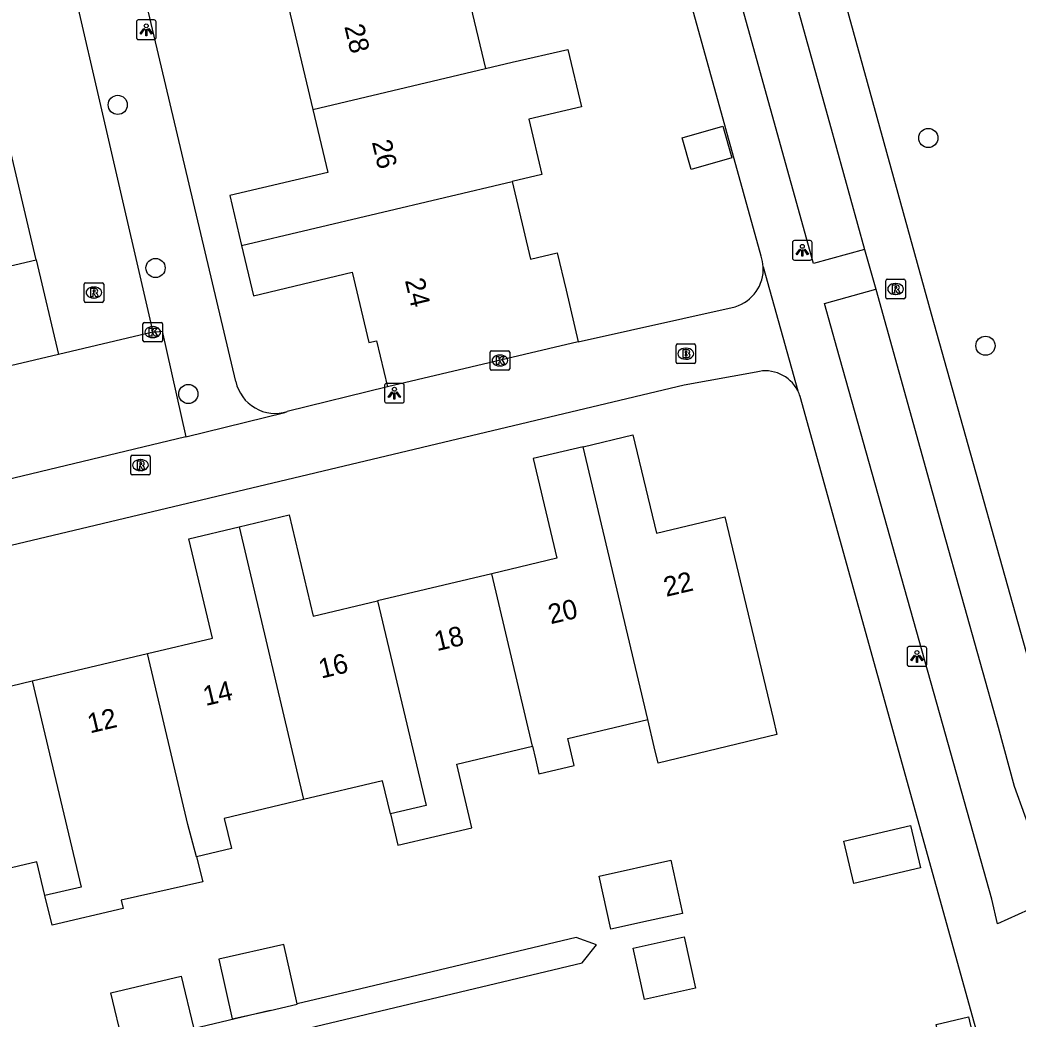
# Model space of a CAD drawing. Extents: x 158038 to 159242, y 380133 to 381214.
# Drawn here: x 159043.4 to 159094.3, y 380785.8 to 380836.7 of the extents above; entities that cross this region are included whole.
import ezdxf

# ---------------------------------------------------------------- set-up
doc = ezdxf.new("R2010")
doc.units = 0
for name, color, linetype in [('IMGEO_Boom', 7, 'Continuous'), ('IMGEO_Brandkraan', 7, 'Continuous'), ('IMGEO_Erf', 7, 'Continuous'), ('IMGEO_Fietspad_open', 7, 'Continuous'), ('IMGEO_Kolk', 7, 'Continuous'), ('IMGEO_Lichtpunt', 7, 'Continuous'), ('IMGEO_Pand', 7, 'Continuous'), ('IMGEO_Pand_nummerreeks', 7, 'Continuous'), ('IMGEO_Rijbaan_lokaal_open', 7, 'Continuous'), ('IMGEO_Rioolput', 7, 'Continuous'), ('IMGEO_Voetpad_open', 7, 'Continuous')]:
    doc.layers.add(name, color=color, linetype=linetype)

msp = doc.modelspace()

# ---------------------------------------------------------------- linework, layer by layer
at = {"layer": 'IMGEO_Boom'}
for centre in [(159048.386, 380832.394), (159089.733, 380830.707), (159050.313, 380824.074), (159092.649, 380820.107), (159051.989, 380817.646)]:
    msp.add_circle(centre, 0.489, dxfattribs=at)
at = {"layer": 'IMGEO_Brandkraan'}
for p, q in [((159076.864, 380819.274), (159076.864, 380820.126)), ((159076.939, 380820.2), (159077.791, 380820.2)), ((159077.352, 380819.98), (159077.377, 380819.98)), ((159077.865, 380820.126), (159077.865, 380819.274)), ((159077.375, 380819.42), (159077.35, 380819.42)), ((159077.791, 380819.2), (159076.939, 380819.2))]:
    msp.add_line(p, q, dxfattribs=at)
for points in [[(159076.864, 380819.274), (159076.864, 380820.126)], [(159076.939, 380820.2), (159077.791, 380820.2)], [(159077.212, 380819.9), (159077.212, 380819.5), (159077.425, 380819.5)], [(159077.443, 380819.9), (159077.212, 380819.9)], [(159077.391, 380819.819), (159077.337, 380819.819), (159077.337, 380819.743)], [(159077.337, 380819.743), (159077.39, 380819.743)], [(159077.865, 380820.126), (159077.865, 380819.274)], [(159077.399, 380819.667), (159077.337, 380819.667), (159077.337, 380819.586)], [(159077.337, 380819.586), (159077.399, 380819.586)], [(159077.791, 380819.2), (159076.939, 380819.2)]]:
    msp.add_lwpolyline(points, dxfattribs=at)
for centre, radius, start, end in [((159076.941, 380820.124), 0.0765, 91.552, 178.448), ((159076.941, 380820.124), 0.0765, 91.552, 178.448), ((159077.392, 380819.781), 0.0379, 267.8285, 90.9355), ((159077.447, 380819.755), 0.145, 59.4692, 91.5367), ((159077.472, 380819.802), 0.0922, 285.5137, 58.1501), ((159077.789, 380820.124), 0.0765, 1.552, 88.448), ((159077.789, 380820.124), 0.0765, 1.552, 88.448), ((159076.941, 380819.276), 0.0765, 181.552, 268.448), ((159076.941, 380819.276), 0.0765, 181.552, 268.448), ((159077.4, 380819.626), 0.0404, 269.8759, 90.5077), ((159077.431, 380819.751), 0.251, 268.6676, 293.5347), ((159077.477, 380819.61), 0.105, 301.3115, 78.989), ((159077.789, 380819.276), 0.0765, 271.552, 358.448), ((159077.789, 380819.276), 0.0765, 271.552, 358.448)]:
    msp.add_arc(centre, radius, start, end, dxfattribs=at)
for centre, major_axis, ratio, start_param, end_param in [((159077.351, 380819.7), (-0.387, 0.002), 0.722429, 4.712389, 7.853982), ((159077.376, 380819.7), (-0.39, 0.002), 0.717154, 1.570796, 4.712389)]:
    msp.add_ellipse(centre, major_axis=major_axis, ratio=ratio, start_param=start_param, end_param=end_param, dxfattribs=at)
at = {"layer": 'IMGEO_Erf'}
for points in [[(159021.613, 380766.21), (159019.325, 380776.056), (159038.521, 380780.628), (159052.243, 380783.895), (159072.079, 380788.619), (159072.81, 380789.546), (159071.771, 380789.912), (159060.787, 380787.296), (159057.543, 380786.523)], [(159056.159, 380786.194), (159025.237, 380778.83), (159018.947, 380777.332), (159016.941, 380785.756)]]:
    msp.add_lwpolyline(points, dxfattribs=at)
at = {"layer": 'IMGEO_Fietspad_open'}
for points in [[(159065.075, 380911.54), (159071.946, 380886.759), (159082.413, 380848.775), (159089.875, 380821.729), (159095.651, 380801.196), (159096.566, 380797.952), (159097.767, 380794.803), (159098.627, 380792.958)], [(159062.671, 380910.922), (159068.704, 380889.288), (159076.664, 380860.316), (159084.686, 380831.473), (159086.486, 380825.021)], [(159086.486, 380825.021), (159087.051, 380822.998)], [(159087.051, 380822.998), (159090.498, 380810.649), (159093.303, 380800.643), (159094.107, 380797.633), (159095.176, 380794.706), (159096.425, 380792.035)]]:
    msp.add_lwpolyline(points, dxfattribs=at)
at = {"layer": 'IMGEO_Kolk'}
for p, q in [((159049.749, 380821.3), (159050.601, 380821.3)), ((159049.674, 380820.374), (159049.674, 380821.226)), ((159050.162, 380821.08), (159050.187, 380821.08)), ((159050.675, 380821.226), (159050.675, 380820.374)), ((159050.601, 380820.3), (159049.749, 380820.3)), ((159050.185, 380820.52), (159050.16, 380820.52)), ((159067.381, 380818.927), (159067.381, 380819.779)), ((159067.456, 380819.853), (159068.308, 380819.853)), ((159068.382, 380819.779), (159068.382, 380818.927)), ((159067.869, 380819.633), (159067.894, 380819.633)), ((159068.308, 380818.853), (159067.456, 380818.853)), ((159067.892, 380819.073), (159067.867, 380819.073))]:
    msp.add_line(p, q, dxfattribs=at)
for points in [[(159049.749, 380821.3), (159050.601, 380821.3)], [(159049.674, 380820.374), (159049.674, 380821.226)], [(159049.995, 380821), (159050.118, 380821), (159050.118, 380820.849), (159050.248, 380821), (159050.412, 380821), (159050.266, 380820.849), (159050.419, 380820.6), (159050.267, 380820.6), (159050.182, 380820.764), (159050.118, 380820.697), (159050.118, 380820.6), (159049.995, 380820.6), (159049.995, 380821)], [(159050.675, 380821.226), (159050.675, 380820.374)], [(159050.601, 380820.3), (159049.749, 380820.3)], [(159067.381, 380818.927), (159067.381, 380819.779)], [(159067.456, 380819.853), (159068.308, 380819.853)], [(159068.382, 380819.779), (159068.382, 380818.927)], [(159067.702, 380819.553), (159067.825, 380819.553), (159067.825, 380819.402), (159067.955, 380819.553), (159068.119, 380819.553), (159067.973, 380819.402), (159068.126, 380819.153), (159067.974, 380819.153), (159067.889, 380819.317), (159067.825, 380819.25), (159067.825, 380819.153), (159067.702, 380819.153), (159067.702, 380819.553)], [(159068.308, 380818.853), (159067.456, 380818.853)]]:
    msp.add_lwpolyline(points, dxfattribs=at)
for centre, start, end in [((159049.751, 380821.224), 91.552, 178.448), ((159049.751, 380821.224), 91.552, 178.448), ((159050.599, 380821.224), 1.552, 88.448), ((159050.599, 380821.224), 1.552, 88.448), ((159049.751, 380820.376), 181.552, 268.448), ((159049.751, 380820.376), 181.552, 268.448), ((159050.599, 380820.376), 271.552, 358.448), ((159050.599, 380820.376), 271.552, 358.448), ((159067.458, 380819.777), 91.552, 178.448), ((159067.458, 380819.777), 91.552, 178.448), ((159068.306, 380819.777), 1.552, 88.448), ((159068.306, 380819.777), 1.552, 88.448), ((159067.458, 380818.929), 181.552, 268.448), ((159067.458, 380818.929), 181.552, 268.448), ((159068.306, 380818.929), 271.552, 358.448), ((159068.306, 380818.929), 271.552, 358.448)]:
    msp.add_arc(centre, 0.0765, start, end, dxfattribs=at)
for centre, major_axis, ratio, start_param, end_param in [((159050.161, 380820.8), (-0.387, 0.002), 0.722429, 4.712389, 7.853982), ((159050.186, 380820.8), (-0.39, 0.002), 0.717154, 1.570796, 4.712389), ((159067.868, 380819.353), (-0.387, 0.002), 0.722429, 4.712389, 7.853982), ((159067.893, 380819.353), (-0.39, 0.002), 0.717154, 1.570796, 4.712389)]:
    msp.add_ellipse(centre, major_axis=major_axis, ratio=ratio, start_param=start_param, end_param=end_param, dxfattribs=at)
at = {"layer": 'IMGEO_Lichtpunt'}
for p, q in [((159049.342, 380836.632), (159049.342, 380835.825)), ((159049.342, 380836.632), (159049.342, 380835.825)), ((159050.244, 380836.727), (159049.436, 380836.727)), ((159050.244, 380836.727), (159049.436, 380836.727)), ((159050.338, 380835.825), (159050.338, 380836.632)), ((159050.338, 380835.825), (159050.338, 380836.632)), ((159049.436, 380835.731), (159050.244, 380835.731)), ((159049.436, 380835.731), (159050.244, 380835.731)), ((159082.808, 380825.378), (159082.808, 380824.571)), ((159082.808, 380825.378), (159082.808, 380824.571)), ((159083.71, 380825.473), (159082.902, 380825.473)), ((159083.71, 380825.473), (159082.902, 380825.473)), ((159083.804, 380824.571), (159083.804, 380825.378)), ((159083.804, 380824.571), (159083.804, 380825.378)), ((159082.902, 380824.477), (159083.71, 380824.477)), ((159082.902, 380824.477), (159083.71, 380824.477)), ((159062, 380818.087), (159062, 380817.28)), ((159062, 380818.087), (159062, 380817.28)), ((159062.902, 380818.182), (159062.094, 380818.182)), ((159062.902, 380818.182), (159062.094, 380818.182)), ((159062.996, 380817.28), (159062.996, 380818.087)), ((159062.996, 380817.28), (159062.996, 380818.087)), ((159062.094, 380817.186), (159062.902, 380817.186)), ((159062.094, 380817.186), (159062.902, 380817.186)), ((159088.655, 380804.658), (159088.655, 380803.851)), ((159088.655, 380804.658), (159088.655, 380803.851)), ((159089.557, 380804.753), (159088.749, 380804.753)), ((159089.557, 380804.753), (159088.749, 380804.753)), ((159089.651, 380803.851), (159089.651, 380804.658)), ((159089.651, 380803.851), (159089.651, 380804.658)), ((159088.749, 380803.757), (159089.557, 380803.757)), ((159088.749, 380803.757), (159089.557, 380803.757))]:
    msp.add_line(p, q, dxfattribs=at)
for points in [[(159049.716, 380836.296), (159049.755, 380836.268), (159049.567, 380836.006), (159049.529, 380836.033), (159049.716, 380836.296)], [(159049.818, 380836.248), (159049.865, 380836.248), (159049.865, 380835.926), (159049.818, 380835.926), (159049.818, 380836.248)], [(159049.928, 380836.268), (159049.966, 380836.295), (159050.153, 380836.033), (159050.114, 380836.005), (159049.928, 380836.268)], [(159083.182, 380825.042), (159083.221, 380825.014), (159083.033, 380824.752), (159082.995, 380824.779), (159083.182, 380825.042)], [(159083.284, 380824.994), (159083.331, 380824.994), (159083.331, 380824.672), (159083.284, 380824.672), (159083.284, 380824.994)], [(159083.394, 380825.014), (159083.432, 380825.041), (159083.619, 380824.779), (159083.58, 380824.751), (159083.394, 380825.014)], [(159062.374, 380817.751), (159062.413, 380817.723), (159062.225, 380817.461), (159062.187, 380817.488), (159062.374, 380817.751)], [(159062.476, 380817.703), (159062.523, 380817.703), (159062.523, 380817.381), (159062.476, 380817.381), (159062.476, 380817.703)], [(159062.586, 380817.723), (159062.624, 380817.75), (159062.811, 380817.488), (159062.772, 380817.46), (159062.586, 380817.723)], [(159089.029, 380804.322), (159089.068, 380804.294), (159088.88, 380804.032), (159088.842, 380804.059), (159089.029, 380804.322)], [(159089.131, 380804.274), (159089.178, 380804.274), (159089.178, 380803.952), (159089.131, 380803.952), (159089.131, 380804.274)], [(159089.241, 380804.294), (159089.279, 380804.321), (159089.466, 380804.059), (159089.427, 380804.031), (159089.241, 380804.294)]]:
    msp.add_lwpolyline(points, dxfattribs=at)
for centre in [(159049.841, 380836.43), (159083.307, 380825.176), (159062.499, 380817.885), (159089.154, 380804.456)]:
    msp.add_circle(centre, 0.0994, dxfattribs=at)
for centre, start, end in [((159049.436, 380836.632), 90, 180), ((159049.436, 380836.632), 90, 180), ((159050.244, 380836.632), 0, 90), ((159050.244, 380836.632), 0, 90), ((159049.436, 380835.825), 180, 270), ((159049.436, 380835.825), 180, 270), ((159050.244, 380835.825), 270, 0), ((159050.244, 380835.825), 270, 360), ((159082.902, 380825.378), 90, 180), ((159082.902, 380825.378), 90, 180), ((159083.71, 380825.378), 0, 90), ((159083.71, 380825.378), 0, 90), ((159082.902, 380824.571), 180, 270), ((159082.902, 380824.571), 180, 270), ((159083.71, 380824.571), 270, 0), ((159083.71, 380824.571), 270, 360), ((159062.094, 380818.087), 90, 180), ((159062.094, 380818.087), 90, 180), ((159062.902, 380818.087), 0, 90), ((159062.902, 380818.087), 0, 90), ((159062.094, 380817.28), 180, 270), ((159062.094, 380817.28), 180, 270), ((159062.902, 380817.28), 270, 0), ((159062.902, 380817.28), 270, 360), ((159088.749, 380804.658), 90, 180), ((159088.749, 380804.658), 90, 180), ((159089.557, 380804.658), 0, 90), ((159089.557, 380804.658), 0, 90), ((159088.749, 380803.851), 180, 270), ((159088.749, 380803.851), 180, 270), ((159089.557, 380803.851), 270, 0), ((159089.557, 380803.851), 270, 360)]:
    msp.add_arc(centre, 0.0946, start, end, dxfattribs=at)
at = {"layer": 'IMGEO_Pand'}
for points in [[(159066.678, 380842.342), (159068.365, 380842.741), (159069.258, 380838.969), (159066.193, 380838.244), (159067.138, 380834.249)], [(159056.948, 380838.048), (159058.339, 380832.167)], [(159067.138, 380834.249), (159068.515, 380834.575), (159071.344, 380835.222), (159072.036, 380832.302), (159069.359, 380831.668), (159070.027, 380828.845), (159068.505, 380828.484)], [(159058.339, 380832.167), (159067.138, 380834.249)], [(159058.339, 380832.167), (159059.1, 380828.952), (159054.096, 380827.768), (159054.7, 380825.215)], [(159079.256, 380831.302), (159079.715, 380829.689), (159077.638, 380829.099), (159077.179, 380830.711), (159079.256, 380831.302)], [(159054.7, 380825.215), (159068.505, 380828.484)], [(159068.505, 380828.484), (159069.444, 380824.517), (159070.806, 380824.839), (159071.256, 380822.938), (159071.878, 380820.309)], [(159054.7, 380825.215), (159055.304, 380822.66), (159060.345, 380823.853), (159061.193, 380820.267), (159061.582, 380820.359), (159062.14, 380818.004)], [(159071.878, 380820.309), (159062.14, 380818.004)], [(159072.121, 380814.956), (159074.667, 380815.562), (159075.862, 380810.541), (159079.362, 380811.374), (159081.812, 380801.085), (159082.008, 380800.263), (159075.948, 380798.817), (159075.753, 380799.64), (159075.421, 380801.038)], [(159072.121, 380814.956), (159069.58, 380814.351), (159070.791, 380809.267), (159067.472, 380808.477)], [(159075.421, 380801.038), (159072.121, 380814.956)], [(159054.572, 380810.862), (159057.128, 380811.471), (159058.358, 380806.306), (159061.639, 380807.087)], [(159049.897, 380804.403), (159053.218, 380805.194), (159052.013, 380810.253), (159054.572, 380810.862)], [(159054.572, 380810.862), (159057.869, 380796.951)], [(159067.472, 380808.477), (159061.639, 380807.087)], [(159069.539, 380799.674), (159067.472, 380808.477)], [(159036.91, 380806.754), (159039.475, 380807.365), (159040.702, 380802.214), (159044.023, 380803.005)], [(159061.639, 380807.087), (159064.112, 380796.655), (159062.298, 380796.225)], [(159044.023, 380803.005), (159049.897, 380804.403)], [(159052.397, 380794.027), (159051.966, 380795.675), (159049.897, 380804.403)], [(159044.023, 380803.005), (159046.516, 380792.486), (159044.674, 380792.049)], [(159069.539, 380799.674), (159069.692, 380799.022), (159069.872, 380798.266), (159071.669, 380798.694), (159071.342, 380800.067), (159075.421, 380801.038)], [(159062.298, 380796.225), (159062.681, 380794.619), (159066.451, 380795.516), (159065.68, 380798.755), (159069.539, 380799.674)], [(159062.298, 380796.225), (159061.897, 380797.911), (159057.869, 380796.951)], [(159057.869, 380796.951), (159053.817, 380795.986), (159054.182, 380794.452), (159052.397, 380794.027)], [(159085.425, 380794.824), (159088.818, 380795.633), (159089.332, 380793.475), (159085.94, 380792.666), (159085.425, 380794.824)], [(159044.674, 380792.049), (159044.262, 380793.777), (159040.215, 380792.814)], [(159052.397, 380794.027), (159052.729, 380792.757), (159048.562, 380791.819), (159048.662, 380791.401), (159045.034, 380790.537), (159044.674, 380792.049)], [(159072.939, 380793.05), (159076.595, 380793.856), (159077.192, 380791.143), (159075.453, 380790.76), (159073.536, 380790.337), (159072.939, 380793.05)], [(159074.681, 380789.373), (159077.288, 380789.946), (159077.864, 380787.326), (159075.257, 380786.753), (159074.681, 380789.373)], [(159057.543, 380786.523), (159056.854, 380789.561), (159053.538, 380788.809), (159054.23, 380785.757), (159056.159, 380786.194)], [(159052.253, 380785.321), (159048.665, 380784.466), (159048.04, 380787.093), (159051.628, 380787.948), (159052.253, 380785.321)], [(159056.159, 380786.194), (159057.546, 380786.508), (159057.543, 380786.523)], [(159090.141, 380785.483), (159091.786, 380785.865), (159093.161, 380779.947), (159091.516, 380779.565), (159090.141, 380785.483)]]:
    msp.add_lwpolyline(points, dxfattribs=at)
at = {"layer": 'IMGEO_Rijbaan_lokaal_open'}
for points in [[(159035.826, 380881.856), (159037.126, 380876.463), (159043.598, 380849.322), (159050.176, 380820.792)], [(159044.226, 380824.483), (159042.449, 380832.005)], [(159035.495, 380822.448), (159044.226, 380824.483)], [(159044.226, 380824.483), (159045.366, 380819.656)], [(159050.176, 380820.792), (159045.366, 380819.656)], [(159045.366, 380819.656), (159017.906, 380813.172), (159012.95, 380811.984)]]:
    msp.add_lwpolyline(points, dxfattribs=at)
at = {"layer": 'IMGEO_Rioolput'}
for p, q in [((159046.743, 380823.321), (159047.595, 380823.321)), ((159087.562, 380822.574), (159087.562, 380823.426)), ((159087.637, 380823.5), (159088.489, 380823.5)), ((159088.563, 380823.426), (159088.563, 380822.574)), ((159046.668, 380822.395), (159046.668, 380823.247)), ((159047.156, 380823.101), (159047.181, 380823.101)), ((159047.669, 380823.247), (159047.669, 380822.395)), ((159088.05, 380823.28), (159088.075, 380823.28)), ((159047.595, 380822.321), (159046.743, 380822.321)), ((159047.179, 380822.541), (159047.154, 380822.541)), ((159088.489, 380822.5), (159087.637, 380822.5)), ((159088.073, 380822.72), (159088.048, 380822.72)), ((159049.046, 380813.59), (159049.046, 380814.442)), ((159049.121, 380814.516), (159049.973, 380814.516)), ((159049.534, 380814.296), (159049.559, 380814.296)), ((159050.047, 380814.442), (159050.047, 380813.59)), ((159049.557, 380813.736), (159049.532, 380813.736)), ((159049.973, 380813.516), (159049.121, 380813.516))]:
    msp.add_line(p, q, dxfattribs=at)
for points in [[(159046.743, 380823.321), (159047.595, 380823.321)], [(159087.562, 380822.574), (159087.562, 380823.426)], [(159087.637, 380823.5), (159088.489, 380823.5)], [(159088.563, 380823.426), (159088.563, 380822.574)], [(159046.668, 380822.395), (159046.668, 380823.247)], [(159047.257, 380823.019), (159047.005, 380823.021), (159047.005, 380822.621)], [(159047.183, 380822.94), (159047.129, 380822.94), (159047.129, 380822.859)], [(159047.129, 380822.859), (159047.181, 380822.859)], [(159047.669, 380823.247), (159047.669, 380822.395)], [(159088.151, 380823.198), (159087.899, 380823.2), (159087.899, 380822.8)], [(159087.899, 380822.8), (159088.023, 380822.8), (159088.023, 380822.962), (159088.034, 380822.962)], [(159088.077, 380823.119), (159088.023, 380823.119), (159088.023, 380823.038)], [(159088.023, 380823.038), (159088.075, 380823.038)], [(159088.081, 380822.933), (159088.152, 380822.8), (159088.292, 380822.8), (159088.227, 380822.926)], [(159047.595, 380822.321), (159046.743, 380822.321)], [(159047.005, 380822.621), (159047.129, 380822.621), (159047.129, 380822.783), (159047.14, 380822.783)], [(159047.187, 380822.754), (159047.258, 380822.621), (159047.398, 380822.621), (159047.333, 380822.747)], [(159088.489, 380822.5), (159087.637, 380822.5)], [(159049.046, 380813.59), (159049.046, 380814.442)], [(159049.121, 380814.516), (159049.973, 380814.516)], [(159049.635, 380814.214), (159049.383, 380814.216), (159049.383, 380813.816)], [(159049.561, 380814.135), (159049.507, 380814.135), (159049.507, 380814.054)], [(159050.047, 380814.442), (159050.047, 380813.59)], [(159049.383, 380813.816), (159049.507, 380813.816), (159049.507, 380813.978), (159049.518, 380813.978)], [(159049.507, 380814.054), (159049.559, 380814.054)], [(159049.565, 380813.949), (159049.636, 380813.816), (159049.776, 380813.816), (159049.711, 380813.942)], [(159049.973, 380813.516), (159049.121, 380813.516)]]:
    msp.add_lwpolyline(points, dxfattribs=at)
for centre, radius, start, end in [((159046.745, 380823.245), 0.0765, 91.552, 178.448), ((159046.745, 380823.245), 0.0765, 91.552, 178.448), ((159047.593, 380823.245), 0.0765, 1.552, 88.448), ((159047.593, 380823.245), 0.0765, 1.552, 88.448), ((159087.639, 380823.424), 0.0765, 91.552, 178.448), ((159087.639, 380823.424), 0.0765, 91.552, 178.448), ((159088.487, 380823.424), 0.0765, 1.552, 88.448), ((159088.487, 380823.424), 0.0765, 1.552, 88.448), ((159047.165, 380823.048), 0.19, 274.7715, 282.9687), ((159047.189, 380822.844), 0.0964, 77.0061, 93.1865), ((159047.203, 380822.901), 0.0378, 276.6634, 79.6772), ((159047.256, 380822.909), 0.109, 350.3612, 89.416), ((159047.254, 380822.909), 0.112, 277.5842, 350.9817), ((159047.238, 380822.694), 0.108, 29.5134, 73.7905), ((159088.033, 380822.909), 0.0533, 26.0293, 88.6989), ((159088.059, 380823.227), 0.19, 274.7715, 282.9687), ((159088.083, 380823.023), 0.0964, 77.0061, 93.1865), ((159088.097, 380823.08), 0.0378, 276.6634, 79.6772), ((159088.15, 380823.088), 0.109, 350.3612, 89.416), ((159088.148, 380823.088), 0.112, 277.5842, 350.9817), ((159088.132, 380822.873), 0.108, 29.5134, 73.7905), ((159046.745, 380822.397), 0.0765, 181.552, 268.448), ((159046.745, 380822.397), 0.0765, 181.552, 268.448), ((159047.139, 380822.73), 0.0533, 26.0293, 88.6989), ((159047.593, 380822.397), 0.0765, 271.552, 358.448), ((159047.593, 380822.397), 0.0765, 271.552, 358.448), ((159087.639, 380822.576), 0.0765, 181.552, 268.448), ((159087.639, 380822.576), 0.0765, 181.552, 268.448), ((159088.487, 380822.576), 0.0765, 271.552, 358.448), ((159088.487, 380822.576), 0.0765, 271.552, 358.448), ((159049.123, 380814.44), 0.0765, 91.552, 178.448), ((159049.123, 380814.44), 0.0765, 91.552, 178.448), ((159049.567, 380814.039), 0.0964, 77.0061, 93.1865), ((159049.581, 380814.096), 0.0378, 276.6634, 79.6772), ((159049.634, 380814.104), 0.109, 350.3612, 89.416), ((159049.971, 380814.44), 0.0765, 1.552, 88.448), ((159049.971, 380814.44), 0.0765, 1.552, 88.448), ((159049.517, 380813.925), 0.0533, 26.0293, 88.6989), ((159049.543, 380814.243), 0.19, 274.7715, 282.9687), ((159049.632, 380814.104), 0.112, 277.5842, 350.9817), ((159049.616, 380813.889), 0.108, 29.5134, 73.7905), ((159049.123, 380813.592), 0.0765, 181.552, 268.448), ((159049.123, 380813.592), 0.0765, 181.552, 268.448), ((159049.971, 380813.592), 0.0765, 271.552, 358.448), ((159049.971, 380813.592), 0.0765, 271.552, 358.448)]:
    msp.add_arc(centre, radius, start, end, dxfattribs=at)
for centre, major_axis, ratio, start_param, end_param in [((159047.155, 380822.821), (-0.387, 0.002), 0.722429, 4.712389, 7.853982), ((159047.18, 380822.821), (-0.39, 0.002), 0.717154, 1.570796, 4.712389), ((159088.049, 380823), (-0.387, 0.002), 0.722429, 4.712389, 7.853982), ((159088.074, 380823), (-0.39, 0.002), 0.717154, 1.570796, 4.712389), ((159049.533, 380814.016), (-0.387, 0.002), 0.722429, 4.712389, 7.853982), ((159049.558, 380814.016), (-0.39, 0.002), 0.717154, 1.570796, 4.712389)]:
    msp.add_ellipse(centre, major_axis=major_axis, ratio=ratio, start_param=start_param, end_param=end_param, dxfattribs=at)
at = {"layer": 'IMGEO_Voetpad_open'}
for points in [[(159086.486, 380825.021), (159083.879, 380824.294), (159076.159, 380852.09), (159068.543, 380879.668), (159060.044, 380910.164)], [(159081.206, 380824.683), (159058.288, 380907.317)], [(159054.412, 380818.274), (159034.663, 380901.723)], [(159081.313, 380824.132), (159083.075, 380817.814)], [(159096.425, 380792.035), (159093.257, 380790.603), (159092.971, 380791.867), (159090.618, 380800.286), (159085.083, 380819.956), (159084.441, 380822.269), (159087.051, 380822.998)], [(159071.878, 380820.309), (159079.886, 380822.099)], [(159050.176, 380820.792), (159050.659, 380820.846), (159051.862, 380815.466)], [(159080.957, 380818.765), (159077.288, 380818.09), (159012.892, 380802.757)], [(159062.14, 380818.004), (159057.036, 380816.752)], [(159094.113, 380778.242), (159083.194, 380817.519)], [(159051.862, 380815.466), (159056.908, 380816.703), (159057.036, 380816.752)], [(159051.862, 380815.466), (159014.269, 380806.426), (159012.95, 380811.984)]]:
    msp.add_lwpolyline(points, dxfattribs=at)
for centre, radius, start, end in [((159079.318, 380824.03), 1.998, 2.9145, 19.0648), ((159079.301, 380824.027), 2.015, 286.8787, 2.9898), ((159081.426, 380816.976), 1.849, 26.9338, 104.7052), ((159056.42, 380818.713), 2.056, 192.3415, 287.4284), ((159081.453, 380816.988), 1.82, 16.9549, 26.9824)]:
    msp.add_arc(centre, radius, start, end, dxfattribs=at)

# ---------------------------------------------------------------- texts
at = {"layer": 'IMGEO_Pand_nummerreeks'}
for s, rotation, p in [('28', 283.3993, (159059.941, 380836.399)), ('26', 283.3993, (159061.345, 380830.503)), ('24', 283.3046, (159063.031, 380823.444)), ('22', 13.3385, (159076.364, 380807.292)), ('20', 13.3385, (159070.473, 380805.895)), ('18', 13.3385, (159064.666, 380804.519)), ('16', 13.3366, (159058.767, 380803.12)), ('14', 13.3366, (159052.87, 380801.722)), ('12', 13.3385, (159046.971, 380800.324))]:
    msp.add_text(s, height=1, rotation=rotation, dxfattribs=at).set_placement(p)

doc.saveas('drawing.dxf')
